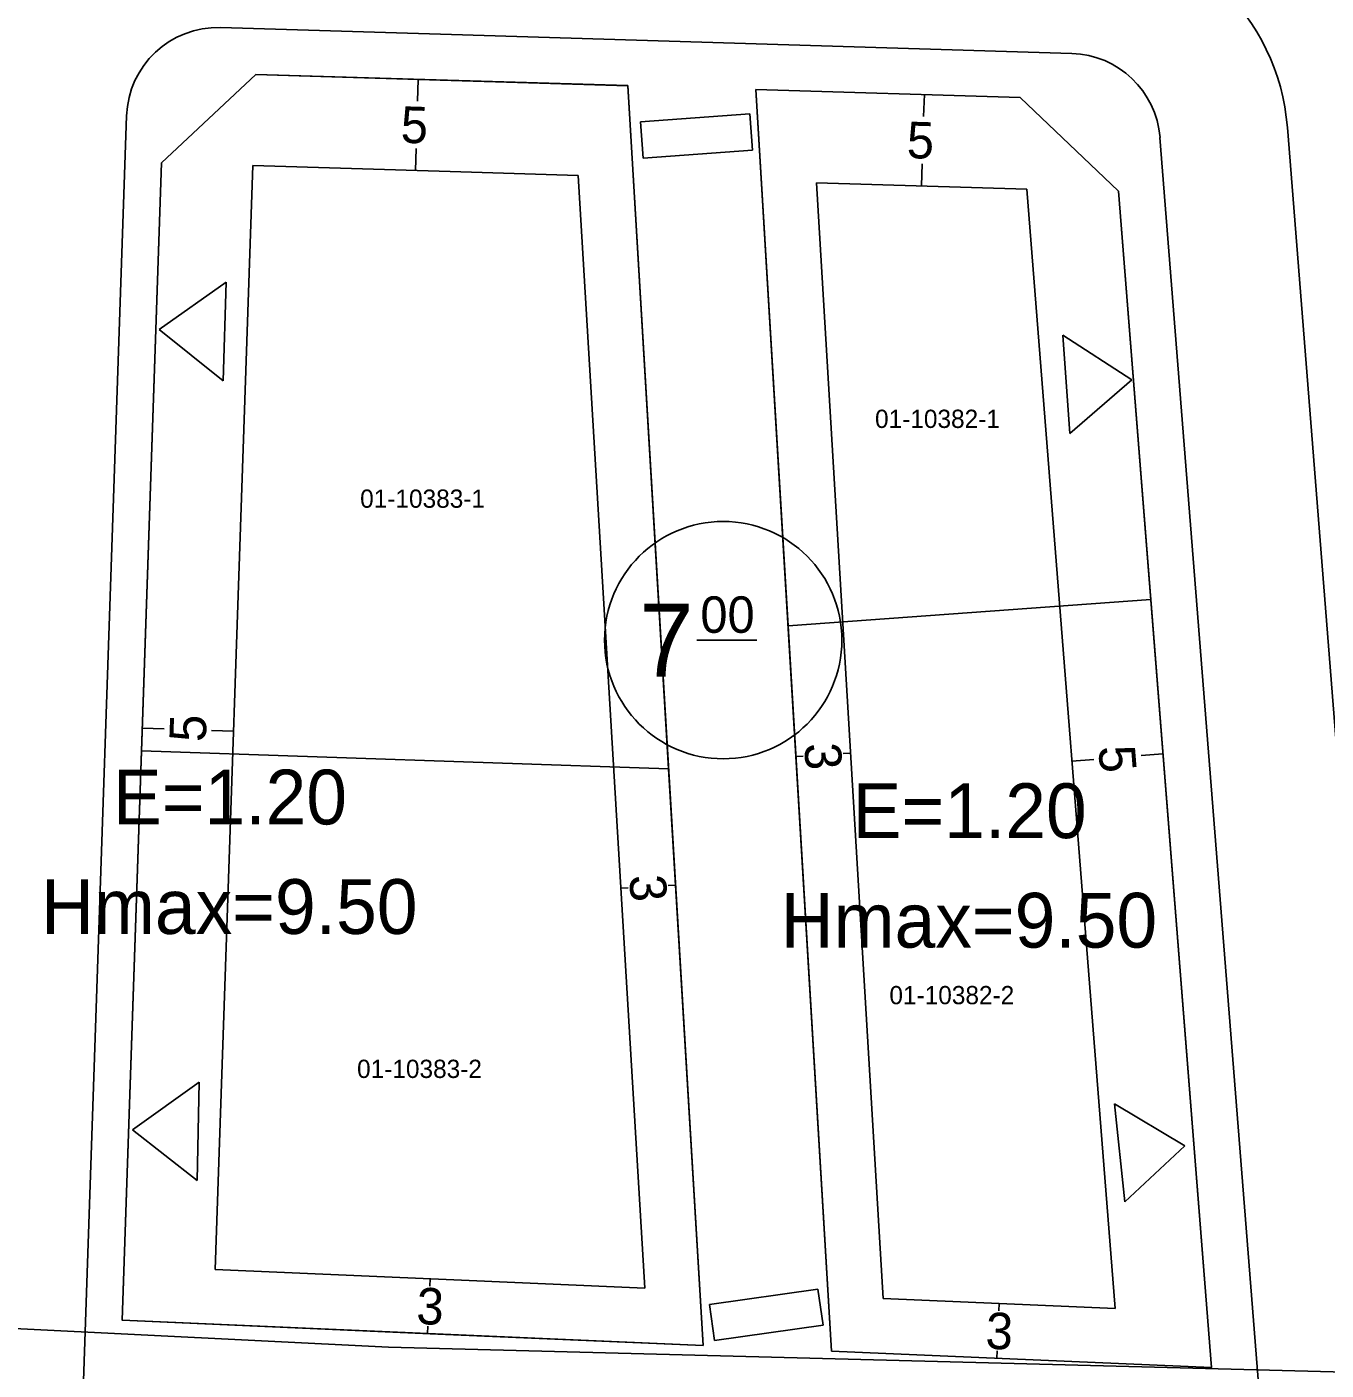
# Model space of a CAD drawing. Extents: x 419396 to 421519, y 4453567 to 4456767.
# Drawn here: x 421243 to 421314.2, y 4454915.8 to 4454989.4 of the extents above; entities that cross this region are included whole.
import ezdxf

# ---------------------------------------------------------------- set-up
doc = ezdxf.new("R2010")
doc.units = 0
for name, color, linetype in [('0_KADASTRO', 7, 'Continuous'), ('Level 16', 7, 'Continuous'), ('Level 20', 7, 'Continuous'), ('Level 28', 7, 'Continuous'), ('Level 29', 7, 'Continuous'), ('Level 30', 7, 'Continuous'), ('Level 53', 7, 'Continuous'), ('Level 58', 7, 'Continuous'), ('Level 62', 7, 'Continuous'), ('LEVEL20', 7, 'Continuous')]:
    doc.layers.add(name, color=color, linetype=linetype)

msp = doc.modelspace()

# ---------------------------------------------------------------- linework, layer by layer
at = {"layer": '0_KADASTRO'}
for points in [[(421249.319, 4454949.721), (421278.193, 4454948.74), (421275.953, 4454986.168), (421255.581, 4454986.785), (421250.414, 4454981.939)], [(421284.737, 4454956.568), (421304.609, 4454958.01), (421302.841, 4454980.382), (421297.45, 4454985.517), (421282.979, 4454985.955)], [(421284.737, 4454956.568), (421304.609, 4454958.01), (421302.841, 4454980.382), (421297.45, 4454985.517), (421282.979, 4454985.955)], [(421287.115, 4454916.843), (421307.935, 4454915.939), (421304.609, 4454958.01), (421284.737, 4454956.568)], [(421287.115, 4454916.843), (421307.935, 4454915.939), (421304.609, 4454958.01), (421284.737, 4454956.568)], [(421249.319, 4454949.721), (421248.259, 4454918.529), (421280.084, 4454917.148), (421278.193, 4454948.74)], [(421137.98, 4454923.304), (421214.86, 4454919.45), (421262.85, 4454917.05), (421316.7, 4454915.64), (421312.35, 4454909.46), (421306.52, 4454893.75), (421298.928, 4454879.53), (421285.07, 4454880), (421282.36, 4454831.02), (421298.781, 4454830.11), (421298.12, 4454819), (421220.47, 4454824.89), (421221.51, 4454877.03), (421221.57, 4454879.85), (421203.67, 4454880.3), (421204.77, 4454912.41), (421155.31, 4454914.55), (421152.21, 4454911.69), (421151.19, 4454881.63), (421145.39, 4454881.78), (421142.95, 4454883.52), (421140.69, 4454887.48), (421139.91, 4454900.08)]]:
    msp.add_lwpolyline(points, close=True, dxfattribs=at)
at = {"layer": 'Level 16'}
for p, q in [((421253.959, 4454975.397), (421250.279, 4454972.807)), ((421253.796, 4454969.999), (421253.959, 4454975.397)), ((421250.279, 4454972.807), (421253.796, 4454969.999)), ((421303.573, 4454970.048), (421299.795, 4454972.492)), ((421299.795, 4454972.492), (421300.169, 4454967.105)), ((421300.169, 4454967.105), (421303.573, 4454970.048)), ((421252.483, 4454931.576), (421248.827, 4454928.952)), ((421252.37, 4454926.178), (421252.483, 4454931.576)), ((421306.477, 4454928.081), (421302.615, 4454930.389)), ((421302.615, 4454930.389), (421303.18, 4454925.019)), ((421248.827, 4454928.952), (421252.37, 4454926.178)), ((421303.18, 4454925.019), (421306.477, 4454928.081))]:
    msp.add_line(p, q, dxfattribs=at)
at = {"layer": 'Level 20'}
for p, q in [((421264.478, 4454986.513), (421264.442, 4454985.314)), ((421292.204, 4454985.674), (421292.167, 4454984.474)), ((421264.327, 4454981.515), (421264.363, 4454982.715)), ((421253.356, 4454921.309), (421255.411, 4454981.785)), ((421255.411, 4454981.785), (421266.223, 4454981.458)), ((421292.052, 4454980.676), (421292.089, 4454981.876)), ((421266.222, 4454981.458), (421266.223, 4454981.458)), ((421266.222, 4454981.458), (421266.223, 4454981.458)), ((421266.222, 4454981.458), (421266.223, 4454981.458)), ((421266.222, 4454981.458), (421273.242, 4454981.246)), ((421273.242, 4454981.246), (421276.89, 4454920.287)), ((421289.947, 4454919.72), (421286.289, 4454980.851)), ((421286.289, 4454980.851), (421297.816, 4454980.502)), ((421297.816, 4454980.502), (421302.664, 4454919.168)), ((421249.361, 4454950.975), (421250.561, 4454950.934)), ((421254.359, 4454950.805), (421253.159, 4454950.846)), ((421285.165, 4454949.416), (421285.564, 4454949.44)), ((421288.16, 4454949.595), (421287.76, 4454949.571)), ((421305.277, 4454949.558), (421304.081, 4454949.464)), ((421300.293, 4454949.164), (421301.489, 4454949.259)), ((421275.579, 4454942.195), (421275.978, 4454942.219)), ((421278.574, 4454942.374), (421278.175, 4454942.35)), ((421265.59, 4454920.778), (421253.356, 4454921.309)), ((421265.123, 4454920.798), (421265.106, 4454920.398)), ((421265.59, 4454920.778), (421265.59, 4454920.778)), ((421265.59, 4454920.778), (421265.59, 4454920.778)), ((421265.59, 4454920.778), (421265.59, 4454920.778)), ((421276.89, 4454920.287), (421265.59, 4454920.778)), ((421302.664, 4454919.168), (421289.947, 4454919.72)), ((421296.306, 4454919.444), (421296.288, 4454919.044)), ((421264.993, 4454917.801), (421265.01, 4454918.2)), ((421296.175, 4454916.447), (421296.193, 4454916.846))]:
    msp.add_line(p, q, dxfattribs=at)
at = {"layer": 'Level 28'}
for p, q in [((421250.413, 4454981.936), (421255.58, 4454986.782)), ((421255.58, 4454986.782), (421266.275, 4454986.458)), ((421266.275, 4454986.458), (421266.275, 4454986.458)), ((421266.275, 4454986.458), (421266.275, 4454986.458)), ((421266.275, 4454986.458), (421266.275, 4454986.458)), ((421266.275, 4454986.458), (421275.952, 4454986.165)), ((421282.978, 4454985.952), (421297.449, 4454985.514)), ((421297.449, 4454985.514), (421302.84, 4454980.379)), ((421248.258, 4454918.526), (421250.413, 4454981.936)), ((421265.559, 4454917.775), (421248.258, 4454918.526)), ((421265.559, 4454917.775), (421265.558, 4454917.775)), ((421265.559, 4454917.775), (421265.558, 4454917.775)), ((421265.559, 4454917.775), (421265.558, 4454917.775)), ((421280.083, 4454917.145), (421265.558, 4454917.775)), ((421307.934, 4454915.936), (421287.114, 4454916.84))]:
    msp.add_line(p, q, dxfattribs=at)
at = {"layer": 'Level 29'}
for p, q in [((421275.952, 4454986.165), (421280.083, 4454917.145)), ((421287.114, 4454916.84), (421282.978, 4454985.952)), ((421302.84, 4454980.379), (421307.934, 4454915.936))]:
    msp.add_line(p, q, dxfattribs=at)
at = {"layer": 'Level 53'}
for p, q in [((421282.647, 4454984.62), (421276.663, 4454984.19)), ((421276.663, 4454984.19), (421276.806, 4454982.195)), ((421282.647, 4454984.62), (421282.791, 4454982.625)), ((421282.791, 4454982.625), (421276.806, 4454982.195)), ((421286.375, 4454920.232), (421280.434, 4454919.393)), ((421286.375, 4454920.232), (421286.655, 4454918.252)), ((421280.434, 4454919.393), (421280.714, 4454917.413)), ((421286.655, 4454918.252), (421280.714, 4454917.413))]:
    msp.add_line(p, q, dxfattribs=at)
at = {"layer": 'Level 58'}
msp.add_line((421279.736, 4454955.79), (421283.033, 4454955.79), dxfattribs=at)
msp.add_circle((421281.185, 4454955.79), 6.5, dxfattribs=at)
at = {"layer": 'Level 62'}
for p, q in [((421253.648, 4454989.345), (421266.301, 4454988.962)), ((421266.301, 4454988.962), (421266.301, 4454988.962)), ((421266.301, 4454988.962), (421266.301, 4454988.962)), ((421266.301, 4454988.962), (421266.301, 4454988.962)), ((421266.301, 4454988.962), (421300.282, 4454987.933)), ((421245.873, 4454907.229), (421248.499, 4454984.517)), ((421305.115, 4454983.329), (421315.069, 4454857.396)), ((421312.093, 4454983.881), (421316.273, 4454931.003))]:
    msp.add_line(p, q, dxfattribs=at)
for centre, radius, start, end in [((421300.131, 4454982.935), 12, 4.5195, 88.26606), ((421253.496, 4454984.347), 5, 88.26606, 178.05376), ((421300.131, 4454982.935), 5, 4.5195, 88.26606)]:
    msp.add_arc(centre, radius, start, end, dxfattribs=at)
at = {"layer": 'LEVEL20'}
msp.add_line((421264.478, 4454986.513), (421264.442, 4454985.314), dxfattribs=at)

# ---------------------------------------------------------------- texts
at = {"layer": '0_KADASTRO'}
for s, p in [('01-10382-1', (421289.503, 4454967.414)), ('01-10382-1', (421289.503, 4454967.414)), ('01-10383-1', (421261.295, 4454963.041)), ('01-10382-2', (421290.29, 4454935.842)), ('01-10382-2', (421290.29, 4454935.842)), ('01-10383-2', (421261.126, 4454931.802))]:
    msp.add_text(s, height=1, dxfattribs=at).set_placement(p)
at = {"layer": 'Level 20'}
for s, rotation, p in [('5', 358.26607, (421263.498, 4454983.041)), ('5', 358.26607, (421291.223, 4454982.202)), ('5', 88.05376, (421252.837, 4454950.189)), ('3', 273.42482, (421285.624, 4454950.111)), ('5', 274.51951, (421301.736, 4454949.947)), ('3', 273.42482, (421276.038, 4454942.89)), ('3', 357.51418, (421264.349, 4454918.329)), ('3', 357.51418, (421295.531, 4454916.975))]:
    msp.add_text(s, height=2, rotation=rotation, dxfattribs=at).set_placement(p)
at = {"layer": 'Level 30'}
for s, p in [('E=1.20', (421247.749, 4454945.693)), ('E=1.20', (421288.272, 4454944.943)), ('Hmax=9.50', (421243.812, 4454939.693)), ('Hmax=9.50', (421284.334, 4454938.943))]:
    msp.add_text(s, height=3, dxfattribs=at).set_placement(p)
at = {"layer": 'Level 58'}
for s, height, p in [('00', 1.9983, (421279.936, 4454956.189)), ('7', 3.997, (421276.589, 4454953.791))]:
    msp.add_text(s, height=height, dxfattribs=at).set_placement(p)

doc.saveas('drawing.dxf')
